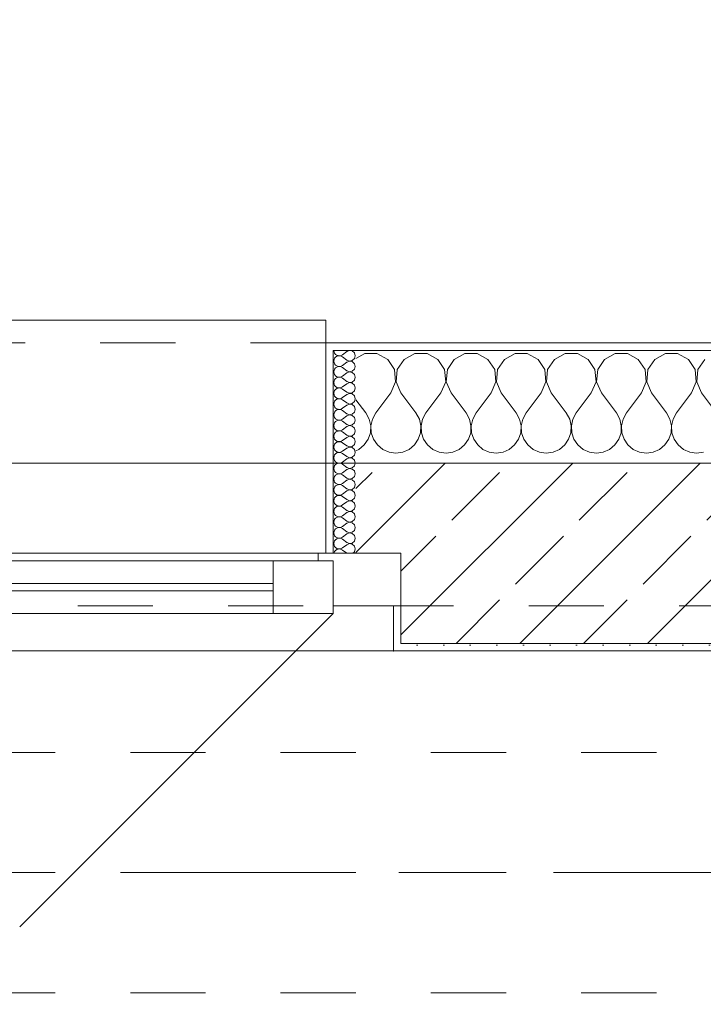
# Model space of a CAD drawing. Header units: metres. Extents: x -3.6 to 90.7, y -11.1 to 18.
# Tile 303 of 656: x 28.2 to 29.1, y 13 to 14.3. Entities that reach past the tile are written whole.
import ezdxf

# ---------------------------------------------------------------- set-up
doc = ezdxf.new("R2010")
doc.units = ezdxf.units.M
doc.header["$MEASUREMENT"] = 0
for name, pattern in [('Achse', [0.2, 0.1, -0.05, 0, -0.05]), ('Strichlinie doppelt', [0.546806, 0.264583, -0.105833, 0.070556, -0.105833]), ('Strichlinie eng', [0.115, 0.075, -0.04]), ('Untersicht', [0.1, 0.075, -0.025])]:
    doc.linetypes.add(name, pattern=pattern)
for name, color, linetype in [('152 - Bemaßung_ Beschriftung.Ausbau', 7, 'Continuous'), ('451 - Universal.Achsen Raster', 7, 'Continuous'), ('603 - Struktur.Bodenplatte_ Decke Roh', 7, 'Continuous'), ('604 - Struktur.Wand Aussen', 7, 'Continuous'), ('608 - Struktur.Träger', 7, 'Continuous'), ('650 - Abdeckung.Fußboden Aufbau', 7, 'Continuous'), ('Neubau_653 - Abdeckung.TB Verkofferung', 7, 'Continuous')]:
    doc.layers.add(name, color=color, linetype=linetype)
doc.styles.add('ERSTELLTER_STIL_2', font='txt')
doc.dimstyles.new('ERSTELLTER_STIL__3', dxfattribs={"dimtxt": 0.1, "dimasz": 0.0532, "dimexe": 0.18, "dimexo": 0.0625, "dimgap": 0, "dimtad": 1, "dimtih": 1, "dimtoh": 1, "dimzin": 0, "dimdsep": 46, "dimtxsty": 'ERSTELLTER_STIL_2', "dimblk": 'ARROWHEAD_2', "dimblk1": 'ARROWHEAD_2', "dimblk2": 'ARROWHEAD_2', "dimcen": 0.09, "dimse1": 1, "dimse2": 1, "dimclrd": 7, "dimclre": 7, "dimclrt": 7, "dimazin": 0, "dimtfac": 1, "dimtdec": 4, "dimtmove": 0, "dimatfit": 3, "dimfxl": 1, "dimtolj": 1, "dimtzin": 0, "dimarcsym": 0})
pattern_1 = [(0, (0, 0), (0, 0.08660254), [0, -0.05]), (0, (0.025, 0.0433), (0, 0.08660254), [0, -0.05])]
pattern_2 = [(45, (0, 0), (-0.01767767, 0.01767767), [0, -0.025])]

# ---------------------------------------------------------------- blocks, each defined once
blk = doc.blocks.new('*X22')
at = {"layer": '604 - Struktur.Wand Aussen', "color": 7, "linetype": 'Continuous', "lineweight": 5}
for p, q in [((28.6919, 13.8407), (28.68, 13.8343)), ((28.7081, 13.8407), (28.6919, 13.8407)), ((28.7224, 13.833), (28.7081, 13.8407)), ((28.7585, 13.8407), (28.7442, 13.833)), ((28.7748, 13.8407), (28.7585, 13.8407)), ((28.7891, 13.833), (28.7748, 13.8407)), ((28.8252, 13.8407), (28.8109, 13.833)), ((28.8415, 13.8407), (28.8252, 13.8407)), ((28.8558, 13.833), (28.8415, 13.8407)), ((28.8919, 13.8407), (28.8776, 13.833)), ((28.9081, 13.8407), (28.8919, 13.8407)), ((28.9224, 13.833), (28.9081, 13.8407)), ((28.9585, 13.8407), (28.9442, 13.833)), ((28.9748, 13.8407), (28.9585, 13.8407)), ((28.9891, 13.833), (28.9748, 13.8407)), ((29.0252, 13.8407), (29.0109, 13.833)), ((29.0415, 13.8407), (29.0252, 13.8407)), ((29.0558, 13.833), (29.0415, 13.8407)), ((29.0919, 13.8407), (29.0776, 13.833)), ((29.1081, 13.8407), (29.0919, 13.8407)), ((29.1224, 13.833), (29.1081, 13.8407)), ((28.7314, 13.8195), (28.7224, 13.833)), ((28.7442, 13.833), (28.7352, 13.8195)), ((28.7981, 13.8195), (28.7891, 13.833)), ((28.8109, 13.833), (28.8019, 13.8195)), ((28.8648, 13.8195), (28.8558, 13.833)), ((28.8776, 13.833), (28.8686, 13.8195)), ((28.9314, 13.8195), (28.9224, 13.833)), ((28.9442, 13.833), (28.9352, 13.8195)), ((28.9981, 13.8195), (28.9891, 13.833)), ((29.0109, 13.833), (29.0019, 13.8195)), ((29.0648, 13.8195), (29.0558, 13.833)), ((29.0776, 13.833), (29.0686, 13.8195)), ((29.1314, 13.8195), (29.1224, 13.833)), ((29.1442, 13.833), (29.1352, 13.8195)), ((28.733, 13.8033), (28.7314, 13.8195)), ((28.7352, 13.8195), (28.7337, 13.8033)), ((28.7996, 13.8033), (28.7981, 13.8195)), ((28.8019, 13.8195), (28.8004, 13.8033)), ((28.8663, 13.8033), (28.8648, 13.8195)), ((28.8686, 13.8195), (28.867, 13.8033)), ((28.933, 13.8033), (28.9314, 13.8195)), ((28.9352, 13.8195), (28.9337, 13.8033)), ((28.9996, 13.8033), (28.9981, 13.8195)), ((29.0019, 13.8195), (29.0004, 13.8033)), ((29.0663, 13.8033), (29.0648, 13.8195)), ((29.0686, 13.8195), (29.067, 13.8033)), ((29.133, 13.8033), (29.1314, 13.8195)), ((29.1352, 13.8195), (29.1337, 13.8033)), ((28.7267, 13.7883), (28.733, 13.8033)), ((28.7337, 13.8033), (28.74, 13.7883)), ((28.7933, 13.7883), (28.7996, 13.8033)), ((28.8004, 13.8033), (28.8067, 13.7883)), ((28.86, 13.7883), (28.8663, 13.8033)), ((28.867, 13.8033), (28.8733, 13.7883)), ((28.9267, 13.7883), (28.933, 13.8033)), ((28.9337, 13.8033), (28.94, 13.7883)), ((28.9933, 13.7883), (28.9996, 13.8033)), ((29.0004, 13.8033), (29.0067, 13.7883)), ((29.06, 13.7883), (29.0663, 13.8033)), ((29.067, 13.8033), (29.0733, 13.7883)), ((29.1267, 13.7883), (29.133, 13.8033)), ((29.1337, 13.8033), (29.14, 13.7883)), ((28.7267, 13.7883), (28.7067, 13.7617)), ((28.74, 13.7883), (28.76, 13.7617)), ((28.7933, 13.7883), (28.7733, 13.7617)), ((28.8067, 13.7883), (28.8267, 13.7617)), ((28.86, 13.7883), (28.84, 13.7617)), ((28.8733, 13.7883), (28.8933, 13.7617)), ((28.9267, 13.7883), (28.9067, 13.7617)), ((28.94, 13.7883), (28.96, 13.7617)), ((28.9933, 13.7883), (28.9733, 13.7617)), ((29.0067, 13.7883), (29.0267, 13.7617)), ((29.06, 13.7883), (29.04, 13.7617)), ((29.0733, 13.7883), (29.0933, 13.7617)), ((29.1267, 13.7883), (29.1067, 13.7617)), ((29.14, 13.7883), (29.16, 13.7617)), ((28.68, 13.7794), (28.6933, 13.7617)), ((28.6978, 13.7536), (28.6933, 13.7617)), ((28.7067, 13.7617), (28.7022, 13.7536)), ((28.7645, 13.7536), (28.76, 13.7617)), ((28.7733, 13.7617), (28.7689, 13.7536)), ((28.8311, 13.7536), (28.8267, 13.7617)), ((28.84, 13.7617), (28.8355, 13.7536)), ((28.8978, 13.7536), (28.8933, 13.7617)), ((28.9067, 13.7617), (28.9022, 13.7536)), ((28.9645, 13.7536), (28.96, 13.7617)), ((28.9733, 13.7617), (28.9689, 13.7536)), ((29.0311, 13.7536), (29.0267, 13.7617)), ((29.04, 13.7617), (29.0355, 13.7536)), ((29.0978, 13.7536), (29.0933, 13.7617)), ((29.1067, 13.7617), (29.1022, 13.7536)), ((28.6999, 13.7447), (28.6978, 13.7536)), ((28.7022, 13.7536), (28.7001, 13.7447)), ((28.7665, 13.7447), (28.7645, 13.7536)), ((28.7689, 13.7536), (28.7668, 13.7447)), ((28.8332, 13.7447), (28.8311, 13.7536)), ((28.8355, 13.7536), (28.8335, 13.7447)), ((28.8999, 13.7447), (28.8978, 13.7536)), ((28.9022, 13.7536), (28.9001, 13.7447)), ((28.9665, 13.7447), (28.9645, 13.7536)), ((28.9689, 13.7536), (28.9668, 13.7447)), ((29.0332, 13.7447), (29.0311, 13.7536)), ((29.0355, 13.7536), (29.0335, 13.7447)), ((29.0999, 13.7447), (29.0978, 13.7536)), ((29.1022, 13.7536), (29.1001, 13.7447)), ((28.6965, 13.7268), (28.6994, 13.7355)), ((28.6994, 13.7355), (28.6999, 13.7447)), ((28.7001, 13.7447), (28.7006, 13.7355)), ((28.7006, 13.7355), (28.7035, 13.7268)), ((28.7631, 13.7268), (28.7661, 13.7355)), ((28.7661, 13.7355), (28.7665, 13.7447)), ((28.7668, 13.7447), (28.7672, 13.7355)), ((28.7672, 13.7355), (28.7702, 13.7268)), ((28.8298, 13.7268), (28.8328, 13.7355)), ((28.8328, 13.7355), (28.8332, 13.7447)), ((28.8335, 13.7447), (28.8339, 13.7355)), ((28.8339, 13.7355), (28.8369, 13.7268)), ((28.8965, 13.7268), (28.8994, 13.7355)), ((28.8994, 13.7355), (28.8999, 13.7447)), ((28.9001, 13.7447), (28.9006, 13.7355)), ((28.9006, 13.7355), (28.9035, 13.7268)), ((28.9631, 13.7268), (28.9661, 13.7355)), ((28.9661, 13.7355), (28.9665, 13.7447)), ((28.9668, 13.7447), (28.9672, 13.7355)), ((28.9672, 13.7355), (28.9702, 13.7268)), ((29.0298, 13.7268), (29.0328, 13.7355)), ((29.0328, 13.7355), (29.0332, 13.7447)), ((29.0335, 13.7447), (29.0339, 13.7355)), ((29.0339, 13.7355), (29.0369, 13.7268)), ((29.0965, 13.7268), (29.0994, 13.7355)), ((29.0994, 13.7355), (29.0999, 13.7447)), ((29.1001, 13.7447), (29.1006, 13.7355)), ((29.1006, 13.7355), (29.1035, 13.7268)), ((28.6842, 13.7133), (28.6913, 13.7192)), ((28.6913, 13.7192), (28.6965, 13.7268)), ((28.7035, 13.7268), (28.7087, 13.7192)), ((28.7087, 13.7192), (28.7158, 13.7133)), ((28.7509, 13.7133), (28.7579, 13.7192)), ((28.7579, 13.7192), (28.7631, 13.7268)), ((28.7702, 13.7268), (28.7754, 13.7192)), ((28.7754, 13.7192), (28.7825, 13.7133)), ((28.8175, 13.7133), (28.8246, 13.7192)), ((28.8246, 13.7192), (28.8298, 13.7268)), ((28.8369, 13.7268), (28.8421, 13.7192)), ((28.8421, 13.7192), (28.8491, 13.7133)), ((28.8842, 13.7133), (28.8913, 13.7192)), ((28.8913, 13.7192), (28.8965, 13.7268)), ((28.9035, 13.7268), (28.9087, 13.7192)), ((28.9087, 13.7192), (28.9158, 13.7133)), ((28.9509, 13.7133), (28.9579, 13.7192)), ((28.9579, 13.7192), (28.9631, 13.7268)), ((28.9702, 13.7268), (28.9754, 13.7192)), ((28.9754, 13.7192), (28.9825, 13.7133)), ((29.0175, 13.7133), (29.0246, 13.7192)), ((29.0246, 13.7192), (29.0298, 13.7268)), ((29.0369, 13.7268), (29.0421, 13.7192)), ((29.0421, 13.7192), (29.0491, 13.7133)), ((29.0842, 13.7133), (29.0913, 13.7192)), ((29.0913, 13.7192), (29.0965, 13.7268)), ((29.1035, 13.7268), (29.1087, 13.7192)), ((29.1087, 13.7192), (29.1158, 13.7133)), ((28.68, 13.7115), (28.6842, 13.7133)), ((28.7158, 13.7133), (28.7242, 13.7096)), ((28.7242, 13.7096), (28.7333, 13.7083)), ((28.7333, 13.7083), (28.7424, 13.7096)), ((28.7424, 13.7096), (28.7509, 13.7133)), ((28.7825, 13.7133), (28.7909, 13.7096)), ((28.7909, 13.7096), (28.8, 13.7083)), ((28.8, 13.7083), (28.8091, 13.7096)), ((28.8091, 13.7096), (28.8175, 13.7133)), ((28.8491, 13.7133), (28.8576, 13.7096)), ((28.8576, 13.7096), (28.8667, 13.7083)), ((28.8667, 13.7083), (28.8758, 13.7096)), ((28.8758, 13.7096), (28.8842, 13.7133)), ((28.9158, 13.7133), (28.9242, 13.7096)), ((28.9242, 13.7096), (28.9333, 13.7083)), ((28.9333, 13.7083), (28.9424, 13.7096)), ((28.9424, 13.7096), (28.9509, 13.7133)), ((28.9825, 13.7133), (28.9909, 13.7096)), ((28.9909, 13.7096), (29, 13.7083)), ((29, 13.7083), (29.0091, 13.7096)), ((29.0091, 13.7096), (29.0175, 13.7133)), ((29.0491, 13.7133), (29.0576, 13.7096)), ((29.0576, 13.7096), (29.0667, 13.7083)), ((29.0667, 13.7083), (29.0758, 13.7096)), ((29.0758, 13.7096), (29.0842, 13.7133)), ((29.1158, 13.7133), (29.1242, 13.7096)), ((29.1242, 13.7096), (29.1333, 13.7083)), ((29.1333, 13.7083), (29.1424, 13.7096))]:
    blk.add_line(p, q, dxfattribs=at)
blk = doc.blocks.new('*X45')
at = {"layer": '604 - Struktur.Wand Aussen', "color": 7, "linetype": 'Continuous', "lineweight": 5}
for p, q in [((28.6507, 13.845), (28.651, 13.843)), ((28.651, 13.843), (28.6518, 13.8412)), ((28.6518, 13.8412), (28.653, 13.8397)), ((28.653, 13.8397), (28.6547, 13.8386)), ((28.6547, 13.8371), (28.653, 13.836)), ((28.6547, 13.8386), (28.6565, 13.838)), ((28.6565, 13.8377), (28.6547, 13.8371)), ((28.6565, 13.838), (28.6585, 13.8379)), ((28.6585, 13.8378), (28.6565, 13.8377)), ((28.6585, 13.8379), (28.6604, 13.8383)), ((28.6604, 13.8374), (28.6585, 13.8378)), ((28.6604, 13.8383), (28.6621, 13.8393)), ((28.6621, 13.8364), (28.6604, 13.8374)), ((28.6679, 13.8436), (28.6621, 13.8393)), ((28.6715, 13.845), (28.6679, 13.8436)), ((28.6753, 13.8442), (28.6715, 13.845)), ((28.6782, 13.8416), (28.6753, 13.8442)), ((28.6793, 13.8379), (28.6782, 13.8416)), ((28.6782, 13.8341), (28.6793, 13.8379)), ((28.651, 13.8327), (28.6507, 13.8307)), ((28.6507, 13.8307), (28.651, 13.8288)), ((28.6518, 13.8345), (28.651, 13.8327)), ((28.651, 13.8288), (28.6518, 13.827)), ((28.653, 13.836), (28.6518, 13.8345)), ((28.6518, 13.827), (28.653, 13.8254)), ((28.653, 13.8254), (28.6547, 13.8243)), ((28.6547, 13.8243), (28.6565, 13.8237)), ((28.6565, 13.8237), (28.6585, 13.8236)), ((28.6585, 13.8236), (28.6604, 13.824)), ((28.6604, 13.824), (28.6621, 13.825)), ((28.6679, 13.8321), (28.6621, 13.8364)), ((28.6679, 13.8293), (28.6621, 13.825)), ((28.6679, 13.8321), (28.6715, 13.8307)), ((28.6715, 13.8307), (28.6679, 13.8293)), ((28.6715, 13.8307), (28.6753, 13.8315)), ((28.6753, 13.83), (28.6715, 13.8307)), ((28.6753, 13.8315), (28.6782, 13.8341)), ((28.6782, 13.8273), (28.6753, 13.83)), ((28.6793, 13.8236), (28.6782, 13.8273)), ((28.6782, 13.8198), (28.6793, 13.8236)), ((28.651, 13.8184), (28.6507, 13.8164)), ((28.6507, 13.8164), (28.651, 13.8145)), ((28.6518, 13.8202), (28.651, 13.8184)), ((28.651, 13.8145), (28.6518, 13.8127)), ((28.653, 13.8217), (28.6518, 13.8202)), ((28.6518, 13.8127), (28.653, 13.8112)), ((28.6547, 13.8228), (28.653, 13.8217)), ((28.653, 13.8112), (28.6547, 13.81)), ((28.6565, 13.8234), (28.6547, 13.8228)), ((28.6585, 13.8235), (28.6565, 13.8234)), ((28.6604, 13.8231), (28.6585, 13.8235)), ((28.6621, 13.8221), (28.6604, 13.8231)), ((28.6604, 13.8098), (28.6621, 13.8107)), ((28.6679, 13.8179), (28.6621, 13.8221)), ((28.6679, 13.815), (28.6621, 13.8107)), ((28.6679, 13.8179), (28.6715, 13.8165)), ((28.6715, 13.8164), (28.6679, 13.815)), ((28.6715, 13.8165), (28.6753, 13.8172)), ((28.6753, 13.8157), (28.6715, 13.8164)), ((28.6753, 13.8172), (28.6782, 13.8198)), ((28.6782, 13.813), (28.6753, 13.8157)), ((28.6793, 13.8093), (28.6782, 13.813)), ((28.651, 13.8041), (28.6507, 13.8021)), ((28.6507, 13.8021), (28.651, 13.8002)), ((28.6518, 13.8059), (28.651, 13.8041)), ((28.651, 13.8002), (28.6518, 13.7984)), ((28.653, 13.8074), (28.6518, 13.8059)), ((28.6518, 13.7984), (28.653, 13.7969)), ((28.6547, 13.8085), (28.653, 13.8074)), ((28.6547, 13.81), (28.6565, 13.8094)), ((28.6565, 13.8092), (28.6547, 13.8085)), ((28.6565, 13.8094), (28.6585, 13.8093)), ((28.6585, 13.8093), (28.6565, 13.8092)), ((28.6585, 13.8093), (28.6604, 13.8098)), ((28.6604, 13.8088), (28.6585, 13.8093)), ((28.6621, 13.8079), (28.6604, 13.8088)), ((28.6679, 13.8036), (28.6621, 13.8079)), ((28.6679, 13.8007), (28.6621, 13.7964)), ((28.6679, 13.8036), (28.6715, 13.8022)), ((28.6715, 13.8021), (28.6679, 13.8007)), ((28.6715, 13.8022), (28.6753, 13.8029)), ((28.6753, 13.8014), (28.6715, 13.8021)), ((28.6753, 13.8029), (28.6782, 13.8055)), ((28.6782, 13.7988), (28.6753, 13.8014)), ((28.6782, 13.8055), (28.6793, 13.8093)), ((28.6793, 13.795), (28.6782, 13.7988)), ((28.651, 13.7898), (28.6507, 13.7879)), ((28.6507, 13.7879), (28.651, 13.7859)), ((28.6518, 13.7916), (28.651, 13.7898)), ((28.651, 13.7859), (28.6518, 13.7841)), ((28.653, 13.7931), (28.6518, 13.7916)), ((28.653, 13.7969), (28.6547, 13.7958)), ((28.6547, 13.7942), (28.653, 13.7931)), ((28.6547, 13.7958), (28.6565, 13.7951)), ((28.6565, 13.7949), (28.6547, 13.7942)), ((28.6565, 13.7951), (28.6585, 13.795)), ((28.6585, 13.795), (28.6565, 13.7949)), ((28.6585, 13.795), (28.6604, 13.7955)), ((28.6604, 13.7945), (28.6585, 13.795)), ((28.6604, 13.7955), (28.6621, 13.7964)), ((28.6621, 13.7936), (28.6604, 13.7945)), ((28.6679, 13.7893), (28.6621, 13.7936)), ((28.6679, 13.7864), (28.6621, 13.7821)), ((28.6679, 13.7893), (28.6715, 13.7879)), ((28.6715, 13.7878), (28.6679, 13.7864)), ((28.6715, 13.7879), (28.6753, 13.7886)), ((28.6753, 13.7871), (28.6715, 13.7878)), ((28.6753, 13.7886), (28.6782, 13.7912)), ((28.6782, 13.7845), (28.6753, 13.7871)), ((28.6782, 13.7912), (28.6793, 13.795)), ((28.6793, 13.7807), (28.6782, 13.7845)), ((28.651, 13.7755), (28.6507, 13.7736)), ((28.6507, 13.7736), (28.651, 13.7716)), ((28.6518, 13.7773), (28.651, 13.7755)), ((28.651, 13.7716), (28.6518, 13.7698)), ((28.6518, 13.7841), (28.653, 13.7826)), ((28.653, 13.7788), (28.6518, 13.7773)), ((28.653, 13.7826), (28.6547, 13.7815)), ((28.6547, 13.78), (28.653, 13.7788)), ((28.6547, 13.7815), (28.6565, 13.7808)), ((28.6565, 13.7806), (28.6547, 13.78)), ((28.6565, 13.7808), (28.6585, 13.7807)), ((28.6585, 13.7807), (28.6565, 13.7806)), ((28.6585, 13.7807), (28.6604, 13.7812)), ((28.6604, 13.7802), (28.6585, 13.7807)), ((28.6604, 13.7812), (28.6621, 13.7821)), ((28.6621, 13.7793), (28.6604, 13.7802)), ((28.6679, 13.775), (28.6621, 13.7793)), ((28.6679, 13.7721), (28.6621, 13.7679)), ((28.6679, 13.775), (28.6715, 13.7736)), ((28.6715, 13.7735), (28.6679, 13.7721)), ((28.6715, 13.7736), (28.6753, 13.7743)), ((28.6753, 13.7728), (28.6715, 13.7735)), ((28.6753, 13.7743), (28.6782, 13.777)), ((28.6782, 13.7702), (28.6753, 13.7728)), ((28.6782, 13.777), (28.6793, 13.7807)), ((28.651, 13.7612), (28.6507, 13.7593)), ((28.6507, 13.7593), (28.651, 13.7573)), ((28.6518, 13.763), (28.651, 13.7612)), ((28.6518, 13.7698), (28.653, 13.7683)), ((28.653, 13.7646), (28.6518, 13.763)), ((28.653, 13.7683), (28.6547, 13.7672)), ((28.6547, 13.7657), (28.653, 13.7646)), ((28.6547, 13.7672), (28.6565, 13.7666)), ((28.6565, 13.7663), (28.6547, 13.7657)), ((28.6565, 13.7666), (28.6585, 13.7665)), ((28.6585, 13.7664), (28.6565, 13.7663)), ((28.6585, 13.7665), (28.6604, 13.7669)), ((28.6604, 13.766), (28.6585, 13.7664)), ((28.6604, 13.7669), (28.6621, 13.7679)), ((28.6621, 13.765), (28.6604, 13.766)), ((28.6679, 13.7607), (28.6621, 13.765)), ((28.6679, 13.7607), (28.6715, 13.7593)), ((28.6715, 13.7593), (28.6679, 13.7579)), ((28.6715, 13.7593), (28.6753, 13.76)), ((28.6753, 13.7585), (28.6715, 13.7593)), ((28.6753, 13.76), (28.6782, 13.7627)), ((28.6782, 13.7559), (28.6753, 13.7585)), ((28.6793, 13.7664), (28.6782, 13.7702)), ((28.6782, 13.7627), (28.6793, 13.7664)), ((28.651, 13.747), (28.6507, 13.745)), ((28.6507, 13.745), (28.651, 13.743)), ((28.651, 13.7573), (28.6518, 13.7555)), ((28.6518, 13.7488), (28.651, 13.747)), ((28.6518, 13.7555), (28.653, 13.754)), ((28.653, 13.7503), (28.6518, 13.7488)), ((28.653, 13.754), (28.6547, 13.7529)), ((28.6547, 13.7514), (28.653, 13.7503)), ((28.6547, 13.7529), (28.6565, 13.7523)), ((28.6565, 13.752), (28.6547, 13.7514)), ((28.6565, 13.7523), (28.6585, 13.7522)), ((28.6585, 13.7521), (28.6565, 13.752)), ((28.6585, 13.7522), (28.6604, 13.7526)), ((28.6604, 13.7517), (28.6585, 13.7521)), ((28.6604, 13.7526), (28.6621, 13.7536)), ((28.6621, 13.7507), (28.6604, 13.7517)), ((28.6679, 13.7579), (28.6621, 13.7536)), ((28.6679, 13.7464), (28.6621, 13.7507)), ((28.6679, 13.7464), (28.6715, 13.745)), ((28.6715, 13.745), (28.6679, 13.7436)), ((28.6715, 13.745), (28.6753, 13.7458)), ((28.6753, 13.7442), (28.6715, 13.745)), ((28.6753, 13.7458), (28.6782, 13.7484)), ((28.6793, 13.7521), (28.6782, 13.7559)), ((28.6782, 13.7484), (28.6793, 13.7521)), ((28.651, 13.7327), (28.6507, 13.7307)), ((28.651, 13.743), (28.6518, 13.7412)), ((28.6518, 13.7345), (28.651, 13.7327)), ((28.6518, 13.7412), (28.653, 13.7397)), ((28.653, 13.736), (28.6518, 13.7345)), ((28.653, 13.7397), (28.6547, 13.7386)), ((28.6547, 13.7371), (28.653, 13.736)), ((28.6547, 13.7386), (28.6565, 13.738)), ((28.6565, 13.7377), (28.6547, 13.7371)), ((28.6565, 13.738), (28.6585, 13.7379)), ((28.6585, 13.7378), (28.6565, 13.7377)), ((28.6585, 13.7379), (28.6604, 13.7383)), ((28.6604, 13.7374), (28.6585, 13.7378)), ((28.6604, 13.7383), (28.6621, 13.7393)), ((28.6621, 13.7364), (28.6604, 13.7374)), ((28.6679, 13.7436), (28.6621, 13.7393)), ((28.6679, 13.7321), (28.6621, 13.7364)), ((28.6679, 13.7321), (28.6715, 13.7307)), ((28.6782, 13.7416), (28.6753, 13.7442)), ((28.6753, 13.7315), (28.6782, 13.7341)), ((28.6793, 13.7379), (28.6782, 13.7416)), ((28.6782, 13.7341), (28.6793, 13.7379)), ((28.6507, 13.7307), (28.651, 13.7288)), ((28.651, 13.7288), (28.6518, 13.727)), ((28.6518, 13.7202), (28.651, 13.7184)), ((28.6518, 13.727), (28.653, 13.7254)), ((28.653, 13.7217), (28.6518, 13.7202)), ((28.653, 13.7254), (28.6547, 13.7243)), ((28.6547, 13.7228), (28.653, 13.7217)), ((28.6547, 13.7243), (28.6565, 13.7237)), ((28.6565, 13.7234), (28.6547, 13.7228)), ((28.6565, 13.7237), (28.6585, 13.7236)), ((28.6585, 13.7235), (28.6565, 13.7234)), ((28.6585, 13.7236), (28.6604, 13.724)), ((28.6604, 13.7231), (28.6585, 13.7235)), ((28.6604, 13.724), (28.6621, 13.725)), ((28.6621, 13.7221), (28.6604, 13.7231)), ((28.6679, 13.7293), (28.6621, 13.725)), ((28.6679, 13.7179), (28.6621, 13.7221)), ((28.6715, 13.7307), (28.6679, 13.7293)), ((28.6715, 13.7307), (28.6753, 13.7315)), ((28.6753, 13.73), (28.6715, 13.7307)), ((28.6782, 13.7273), (28.6753, 13.73)), ((28.6753, 13.7172), (28.6782, 13.7198)), ((28.6793, 13.7236), (28.6782, 13.7273)), ((28.6782, 13.7198), (28.6793, 13.7236)), ((28.651, 13.7184), (28.6507, 13.7164)), ((28.6507, 13.7164), (28.651, 13.7145)), ((28.651, 13.7145), (28.6518, 13.7127)), ((28.6518, 13.7059), (28.651, 13.7041)), ((28.6518, 13.7127), (28.653, 13.7112)), ((28.653, 13.7074), (28.6518, 13.7059)), ((28.653, 13.7112), (28.6547, 13.71)), ((28.6547, 13.7085), (28.653, 13.7074)), ((28.6547, 13.71), (28.6565, 13.7094)), ((28.6565, 13.7092), (28.6547, 13.7085)), ((28.6565, 13.7094), (28.6585, 13.7093)), ((28.6585, 13.7093), (28.6565, 13.7092)), ((28.6585, 13.7093), (28.6604, 13.7098)), ((28.6604, 13.7088), (28.6585, 13.7093)), ((28.6604, 13.7098), (28.6621, 13.7107)), ((28.6621, 13.7079), (28.6604, 13.7088)), ((28.6679, 13.715), (28.6621, 13.7107)), ((28.6679, 13.7036), (28.6621, 13.7079)), ((28.6679, 13.7179), (28.6715, 13.7165)), ((28.6715, 13.7164), (28.6679, 13.715)), ((28.6715, 13.7165), (28.6753, 13.7172)), ((28.6753, 13.7157), (28.6715, 13.7164)), ((28.6782, 13.713), (28.6753, 13.7157)), ((28.6793, 13.7093), (28.6782, 13.713)), ((28.6782, 13.7055), (28.6793, 13.7093)), ((28.651, 13.7041), (28.6507, 13.7021)), ((28.6507, 13.7021), (28.651, 13.7002)), ((28.651, 13.7002), (28.6518, 13.6984)), ((28.6518, 13.6984), (28.653, 13.6969)), ((28.653, 13.6931), (28.6518, 13.6916)), ((28.653, 13.6969), (28.6547, 13.6958)), ((28.6547, 13.6942), (28.653, 13.6931)), ((28.6547, 13.6958), (28.6565, 13.6951)), ((28.6565, 13.6949), (28.6547, 13.6942)), ((28.6565, 13.6951), (28.6585, 13.695)), ((28.6585, 13.695), (28.6565, 13.6949)), ((28.6585, 13.695), (28.6604, 13.6955)), ((28.6604, 13.6945), (28.6585, 13.695)), ((28.6604, 13.6955), (28.6621, 13.6964)), ((28.6621, 13.6936), (28.6604, 13.6945)), ((28.6679, 13.7007), (28.6621, 13.6964)), ((28.6679, 13.6893), (28.6621, 13.6936)), ((28.6679, 13.7036), (28.6715, 13.7022)), ((28.6715, 13.7021), (28.6679, 13.7007)), ((28.6715, 13.7022), (28.6753, 13.7029)), ((28.6753, 13.7014), (28.6715, 13.7021)), ((28.6753, 13.7029), (28.6782, 13.7055)), ((28.6782, 13.6988), (28.6753, 13.7014)), ((28.6793, 13.695), (28.6782, 13.6988)), ((28.6782, 13.6912), (28.6793, 13.695)), ((28.651, 13.6898), (28.6507, 13.6879)), ((28.6507, 13.6879), (28.651, 13.6859)), ((28.6518, 13.6916), (28.651, 13.6898)), ((28.651, 13.6859), (28.6518, 13.6841)), ((28.6518, 13.6841), (28.653, 13.6826)), ((28.653, 13.6826), (28.6547, 13.6815)), ((28.6547, 13.68), (28.653, 13.6788)), ((28.6547, 13.6815), (28.6565, 13.6808)), ((28.6565, 13.6806), (28.6547, 13.68)), ((28.6565, 13.6808), (28.6585, 13.6807)), ((28.6585, 13.6807), (28.6565, 13.6806)), ((28.6585, 13.6807), (28.6604, 13.6812)), ((28.6604, 13.6802), (28.6585, 13.6807)), ((28.6604, 13.6812), (28.6621, 13.6821)), ((28.6621, 13.6793), (28.6604, 13.6802)), ((28.6679, 13.6864), (28.6621, 13.6821)), ((28.6679, 13.6893), (28.6715, 13.6879)), ((28.6715, 13.6878), (28.6679, 13.6864)), ((28.6715, 13.6879), (28.6753, 13.6886)), ((28.6753, 13.6871), (28.6715, 13.6878)), ((28.6753, 13.6886), (28.6782, 13.6912)), ((28.6782, 13.6845), (28.6753, 13.6871)), ((28.6793, 13.6807), (28.6782, 13.6845)), ((28.6782, 13.677), (28.6793, 13.6807)), ((28.651, 13.6755), (28.6507, 13.6736)), ((28.6507, 13.6736), (28.651, 13.6716)), ((28.6518, 13.6773), (28.651, 13.6755)), ((28.651, 13.6716), (28.6518, 13.6698)), ((28.653, 13.6788), (28.6518, 13.6773)), ((28.6518, 13.6698), (28.653, 13.6683)), ((28.653, 13.6683), (28.6547, 13.6672)), ((28.6547, 13.6672), (28.6565, 13.6666)), ((28.6565, 13.6666), (28.6585, 13.6665)), ((28.6585, 13.6664), (28.6565, 13.6663)), ((28.6585, 13.6665), (28.6604, 13.6669)), ((28.6604, 13.666), (28.6585, 13.6664)), ((28.6604, 13.6669), (28.6621, 13.6679)), ((28.6679, 13.675), (28.6621, 13.6793)), ((28.6679, 13.6721), (28.6621, 13.6679)), ((28.6679, 13.675), (28.6715, 13.6736)), ((28.6715, 13.6735), (28.6679, 13.6721)), ((28.6715, 13.6736), (28.6753, 13.6743)), ((28.6753, 13.6728), (28.6715, 13.6735)), ((28.6753, 13.6743), (28.6782, 13.677)), ((28.6782, 13.6702), (28.6753, 13.6728)), ((28.6793, 13.6664), (28.6782, 13.6702)), ((28.6782, 13.6627), (28.6793, 13.6664)), ((28.651, 13.6612), (28.6507, 13.6593)), ((28.6507, 13.6593), (28.651, 13.6573)), ((28.6518, 13.663), (28.651, 13.6612)), ((28.651, 13.6573), (28.6518, 13.6555)), ((28.653, 13.6646), (28.6518, 13.663)), ((28.6518, 13.6555), (28.653, 13.654)), ((28.6547, 13.6657), (28.653, 13.6646)), ((28.653, 13.654), (28.6547, 13.6529)), ((28.6565, 13.6663), (28.6547, 13.6657)), ((28.6621, 13.665), (28.6604, 13.666)), ((28.6604, 13.6526), (28.6621, 13.6536)), ((28.6679, 13.6607), (28.6621, 13.665)), ((28.6679, 13.6579), (28.6621, 13.6536)), ((28.6679, 13.6607), (28.6715, 13.6593)), ((28.6715, 13.6593), (28.6679, 13.6579)), ((28.6715, 13.6593), (28.6753, 13.66)), ((28.6753, 13.6585), (28.6715, 13.6593)), ((28.6753, 13.66), (28.6782, 13.6627)), ((28.6782, 13.6559), (28.6753, 13.6585)), ((28.6793, 13.6521), (28.6782, 13.6559)), ((28.651, 13.647), (28.6507, 13.645)), ((28.6507, 13.645), (28.651, 13.643)), ((28.6518, 13.6488), (28.651, 13.647)), ((28.651, 13.643), (28.6518, 13.6412)), ((28.653, 13.6503), (28.6518, 13.6488)), ((28.6518, 13.6412), (28.653, 13.6397)), ((28.6547, 13.6514), (28.653, 13.6503)), ((28.6547, 13.6529), (28.6565, 13.6523)), ((28.6565, 13.652), (28.6547, 13.6514)), ((28.6565, 13.6523), (28.6585, 13.6522)), ((28.6585, 13.6521), (28.6565, 13.652)), ((28.6585, 13.6522), (28.6604, 13.6526)), ((28.6604, 13.6517), (28.6585, 13.6521)), ((28.6621, 13.6507), (28.6604, 13.6517)), ((28.6679, 13.6464), (28.6621, 13.6507)), ((28.6679, 13.6436), (28.6621, 13.6393)), ((28.6679, 13.6464), (28.6715, 13.645)), ((28.6715, 13.645), (28.6679, 13.6436)), ((28.6715, 13.645), (28.6753, 13.6458)), ((28.6753, 13.6442), (28.6715, 13.645)), ((28.6753, 13.6458), (28.6782, 13.6484)), ((28.6782, 13.6416), (28.6753, 13.6442)), ((28.6782, 13.6484), (28.6793, 13.6521)), ((28.6793, 13.6379), (28.6782, 13.6416)), ((28.651, 13.6327), (28.6507, 13.6307)), ((28.6507, 13.6307), (28.651, 13.6288)), ((28.6518, 13.6345), (28.651, 13.6327)), ((28.651, 13.6288), (28.6518, 13.627)), ((28.653, 13.636), (28.6518, 13.6345)), ((28.653, 13.6397), (28.6547, 13.6386)), ((28.6547, 13.6371), (28.653, 13.636)), ((28.6547, 13.6386), (28.6565, 13.638)), ((28.6565, 13.6377), (28.6547, 13.6371)), ((28.6565, 13.638), (28.6585, 13.6379)), ((28.6585, 13.6378), (28.6565, 13.6377)), ((28.6585, 13.6379), (28.6604, 13.6383)), ((28.6604, 13.6374), (28.6585, 13.6378)), ((28.6604, 13.6383), (28.6621, 13.6393)), ((28.6621, 13.6364), (28.6604, 13.6374)), ((28.6679, 13.6321), (28.6621, 13.6364)), ((28.6679, 13.6293), (28.6621, 13.625)), ((28.6679, 13.6321), (28.6715, 13.6307)), ((28.6715, 13.6307), (28.6679, 13.6293)), ((28.6715, 13.6307), (28.6753, 13.6315)), ((28.6753, 13.63), (28.6715, 13.6307)), ((28.6753, 13.6315), (28.6782, 13.6341)), ((28.6782, 13.6273), (28.6753, 13.63)), ((28.6782, 13.6341), (28.6793, 13.6379)), ((28.6793, 13.6236), (28.6782, 13.6273)), ((28.651, 13.6184), (28.6507, 13.6164)), ((28.6507, 13.6164), (28.651, 13.6145)), ((28.6518, 13.6202), (28.651, 13.6184)), ((28.651, 13.6145), (28.6518, 13.6127)), ((28.6518, 13.627), (28.653, 13.6254)), ((28.653, 13.6217), (28.6518, 13.6202)), ((28.653, 13.6254), (28.6547, 13.6243)), ((28.6547, 13.6228), (28.653, 13.6217)), ((28.6547, 13.6243), (28.6565, 13.6237)), ((28.6565, 13.6234), (28.6547, 13.6228)), ((28.6565, 13.6237), (28.6585, 13.6236)), ((28.6585, 13.6235), (28.6565, 13.6234)), ((28.6585, 13.6236), (28.6604, 13.624)), ((28.6604, 13.6231), (28.6585, 13.6235)), ((28.6604, 13.624), (28.6621, 13.625)), ((28.6621, 13.6221), (28.6604, 13.6231)), ((28.6679, 13.6179), (28.6621, 13.6221)), ((28.6679, 13.615), (28.6621, 13.6107)), ((28.6679, 13.6179), (28.6715, 13.6165)), ((28.6715, 13.6164), (28.6679, 13.615)), ((28.6715, 13.6165), (28.6753, 13.6172)), ((28.6753, 13.6157), (28.6715, 13.6164)), ((28.6753, 13.6172), (28.6782, 13.6198)), ((28.6782, 13.613), (28.6753, 13.6157)), ((28.6782, 13.6198), (28.6793, 13.6236)), ((28.651, 13.6041), (28.6507, 13.6021)), ((28.6507, 13.6021), (28.651, 13.6002)), ((28.6518, 13.6059), (28.651, 13.6041)), ((28.6518, 13.6127), (28.653, 13.6112)), ((28.653, 13.6074), (28.6518, 13.6059)), ((28.653, 13.6112), (28.6547, 13.61)), ((28.6547, 13.6085), (28.653, 13.6074)), ((28.6547, 13.61), (28.6565, 13.6094)), ((28.6565, 13.6092), (28.6547, 13.6085)), ((28.6565, 13.6094), (28.6585, 13.6093)), ((28.6585, 13.6093), (28.6565, 13.6092)), ((28.6585, 13.6093), (28.6604, 13.6098)), ((28.6604, 13.6088), (28.6585, 13.6093)), ((28.6604, 13.6098), (28.6621, 13.6107)), ((28.6621, 13.6079), (28.6604, 13.6088)), ((28.6679, 13.6036), (28.6621, 13.6079)), ((28.6679, 13.6036), (28.6715, 13.6022)), ((28.6715, 13.6021), (28.6679, 13.6007)), ((28.6715, 13.6022), (28.6753, 13.6029)), ((28.6753, 13.6014), (28.6715, 13.6021)), ((28.6753, 13.6029), (28.6782, 13.6055)), ((28.6782, 13.5988), (28.6753, 13.6014)), ((28.6793, 13.6093), (28.6782, 13.613)), ((28.6782, 13.6055), (28.6793, 13.6093)), ((28.651, 13.5898), (28.6507, 13.5879)), ((28.6507, 13.5879), (28.651, 13.5859)), ((28.651, 13.6002), (28.6518, 13.5984)), ((28.6518, 13.5916), (28.651, 13.5898)), ((28.6518, 13.5984), (28.653, 13.5969)), ((28.653, 13.5931), (28.6518, 13.5916)), ((28.653, 13.5969), (28.6547, 13.5958)), ((28.6547, 13.5942), (28.653, 13.5931)), ((28.6547, 13.5958), (28.6565, 13.5951)), ((28.6565, 13.5949), (28.6547, 13.5942)), ((28.6565, 13.5951), (28.6585, 13.595)), ((28.6585, 13.595), (28.6565, 13.5949)), ((28.6585, 13.595), (28.6604, 13.5955)), ((28.6604, 13.5945), (28.6585, 13.595)), ((28.6604, 13.5955), (28.6621, 13.5964)), ((28.6621, 13.5936), (28.6604, 13.5945)), ((28.6679, 13.6007), (28.6621, 13.5964)), ((28.6679, 13.5893), (28.6621, 13.5936)), ((28.6679, 13.5893), (28.6715, 13.5879)), ((28.6715, 13.5878), (28.6679, 13.5864)), ((28.6715, 13.5879), (28.6753, 13.5886)), ((28.6753, 13.5871), (28.6715, 13.5878)), ((28.6753, 13.5886), (28.6782, 13.5912)), ((28.6793, 13.595), (28.6782, 13.5988)), ((28.6782, 13.5912), (28.6793, 13.595)), ((28.651, 13.5755), (28.6509, 13.575)), ((28.651, 13.5859), (28.6518, 13.5841)), ((28.6518, 13.5773), (28.651, 13.5755)), ((28.6518, 13.5841), (28.653, 13.5826)), ((28.653, 13.5788), (28.6518, 13.5773)), ((28.653, 13.5826), (28.6547, 13.5815)), ((28.6547, 13.58), (28.653, 13.5788)), ((28.6547, 13.5815), (28.6565, 13.5808)), ((28.6565, 13.5806), (28.6547, 13.58)), ((28.6565, 13.5808), (28.6585, 13.5807)), ((28.6585, 13.5807), (28.6565, 13.5806)), ((28.6585, 13.5807), (28.6604, 13.5812)), ((28.6604, 13.5802), (28.6585, 13.5807)), ((28.6604, 13.5812), (28.6621, 13.5821)), ((28.6621, 13.5793), (28.6604, 13.5802)), ((28.6679, 13.5864), (28.6621, 13.5821)), ((28.6679, 13.575), (28.6621, 13.5793)), ((28.6782, 13.5845), (28.6753, 13.5871)), ((28.6761, 13.575), (28.6782, 13.577)), ((28.6793, 13.5807), (28.6782, 13.5845)), ((28.6782, 13.577), (28.6793, 13.5807))]:
    blk.add_line(p, q, dxfattribs=at)
blk = doc.blocks.new('*D227')
at = {"layer": '152 - Bemaßung_ Beschriftung.Ausbau', "color": 7, "linetype": 'Continuous', "lineweight": 5}
for p, q in [((26.34, 14.8025), (26.34, 14.9075)), ((28.74, 14.8025), (28.74, 14.9075)), ((26.3602, 14.89), (26.3198, 14.82)), ((28.7602, 14.89), (28.7198, 14.82)), ((26.34, 14.855), (28.74, 14.855))]:
    blk.add_line(p, q, dxfattribs=at)
at = {"layer": '152 - Bemaßung_ Beschriftung.Ausbau', "color": 7, "lineweight": 5, "char_height": 0.1, "attachment_point": 7, "style": 'ERSTELLTER_STIL_2'}
for s, insert in [('\\A1;{\\pql;\\fArial|b0|i0|c0|p38;2,40}', (27.407, 14.875)), ('\\A1;{\\pql;\\fArial|b0|i0|c0|p38;2,01}', (27.407, 14.735))]:
    blk.add_mtext(s, dxfattribs=dict(at, insert=insert))
blk = doc.blocks.new('ARROWHEAD_2')
at = {"color": 0, "linetype": 'Continuous', "lineweight": 0}
for p, q in [((-0.378, -0.655), (0.378, 0.655)), ((0, 0), (-1, 0))]:
    blk.add_line(p, q, dxfattribs=at)
blk = doc.blocks.new('*D228')
at = {"layer": '152 - Bemaßung_ Beschriftung.Ausbau', "color": 7, "linetype": 'Continuous', "lineweight": 5}
for p, q in [((28.74, 14.8025), (28.74, 14.9075)), ((29.94, 14.8025), (29.94, 14.9075)), ((28.7602, 14.89), (28.7198, 14.82)), ((29.9602, 14.89), (29.9198, 14.82)), ((28.74, 14.855), (29.94, 14.855))]:
    blk.add_line(p, q, dxfattribs=at)
at = {"layer": '152 - Bemaßung_ Beschriftung.Ausbau', "color": 7, "lineweight": 5, "insert": (29.207, 14.875), "char_height": 0.1, "attachment_point": 7, "style": 'ERSTELLTER_STIL_2'}
blk.add_mtext('\\A1;{\\pql;\\fArial|b0|i0|c0|p38;1,20}', dxfattribs=at)
blk = doc.blocks.new('*D264')
at = {"layer": '152 - Bemaßung_ Beschriftung.Ausbau', "color": 7, "linetype": 'Continuous', "lineweight": 5}
for p, q in [((25.8, 15.3025), (25.8, 15.4075)), ((29.25, 15.3025), (29.25, 15.4075)), ((25.8202, 15.39), (25.7798, 15.32)), ((29.2702, 15.39), (29.2298, 15.32)), ((25.8, 15.355), (29.25, 15.355))]:
    blk.add_line(p, q, dxfattribs=at)
at = {"layer": '152 - Bemaßung_ Beschriftung.Ausbau', "color": 7, "lineweight": 5, "char_height": 0.1, "attachment_point": 7, "style": 'ERSTELLTER_STIL_2'}
for s, insert in [('\\A1;{\\pql;\\fArial|b0|i0|c0|p38;3,45}', (27.3161, 15.375)), ('\\A1;{\\pql;\\fArial|b0|i0|c0|p38;15}', (29.078, 15.375))]:
    blk.add_mtext(s, dxfattribs=dict(at, insert=insert))
blk = doc.blocks.new('*D303')
at = {"layer": '152 - Bemaßung_ Beschriftung.Ausbau', "color": 7, "linetype": 'Continuous', "lineweight": 5}
for p, q in [((25.88, 15.8025), (25.88, 15.9075)), ((29.18, 15.8025), (29.18, 15.9075)), ((25.9002, 15.89), (25.8598, 15.82)), ((29.2002, 15.89), (29.1598, 15.82)), ((25.88, 15.855), (29.18, 15.855))]:
    blk.add_line(p, q, dxfattribs=at)
at = {"layer": '152 - Bemaßung_ Beschriftung.Ausbau', "color": 7, "lineweight": 5, "insert": (27.397, 15.875), "char_height": 0.1, "attachment_point": 7, "style": 'ERSTELLTER_STIL_2'}
blk.add_mtext('\\A1;{\\pql;\\fArial|b0|i0|c0|p38;3,30}', dxfattribs=at)

msp = doc.modelspace()

# ---------------------------------------------------------------- hatches: boundary and pattern name
at = {"layer": '604 - Struktur.Wand Aussen', "linetype": 'Continuous', "lineweight": 0, "true_color": 0x000000}
h = msp.add_hatch(dxfattribs=at)
h.set_pattern_fill('Verputz_0001', color=18, style=0, pattern_type=2)
h.set_pattern_definition(pattern_1)
h.paths.add_polyline_path([(28.65, 13.855), (28.64, 13.855), (28.64, 13.575), (28.65, 13.575)])
h = msp.add_hatch(dxfattribs=at)
h.set_pattern_fill('Verputz_0001', color=18, style=0, pattern_type=2)
h.set_pattern_definition(pattern_1)
h.paths.add_polyline_path([(28.65, 13.855), (28.65, 13.845), (30.03, 13.845), (30.03, 13.855)])
h = msp.add_hatch(dxfattribs=at)
h.set_pattern_fill('Beton__Stahlbeton_0001', color=18, style=0, pattern_type=2)
h.set_pattern_definition([(45, (0, 0), (-0.0848528, 0.0848528), []), (45, (-0.04243, 0.04243), (-0.0848528, 0.0848528), [0.09, -0.03])])
h.paths.add_polyline_path([(28.68, 13.695), (28.68, 13.575), (28.74, 13.575), (28.74, 13.505), (28.74, 13.455), (29.94, 13.455), (29.94, 13.505), (29.94, 13.575), (30, 13.575), (30, 13.695)])
h = msp.add_hatch(dxfattribs=at)
h.set_pattern_fill('Gips_0001', color=18, style=0, pattern_type=2)
h.set_pattern_definition(pattern_2)
h.paths.add_polyline_path([(28.74, 13.445), (28.74, 13.505), (28.73, 13.505), (28.73, 13.445)])
h = msp.add_hatch(dxfattribs=at)
h.set_pattern_fill('Gips_0001', color=18, style=0, pattern_type=2)
h.set_pattern_definition(pattern_2)
h.paths.add_polyline_path([(28.74, 13.445), (29.17, 13.445), (29.17, 13.455), (28.74, 13.455)])

# ---------------------------------------------------------------- linework, layer by layer
at = {"layer": '451 - Universal.Achsen Raster', "color": 160, "linetype": 'Strichlinie doppelt', "lineweight": 9, "true_color": 0x3232ff}
msp.add_line((64.935, 13.15), (-3.175, 13.15), dxfattribs=at)
at = {"layer": '603 - Struktur.Bodenplatte_ Decke Roh', "color": 7, "linetype": 'Continuous', "lineweight": 18, "flags": 128}
msp.add_lwpolyline([(47.48, 13.695), (14.78, 13.695), (14.78, 13.455), (14.78, 13), (14.84, 13), (14.84, 8.585), (13.03, 8.585), (13.03, 8.725), (11.41, 8.725), (11.41, 13), (11.48, 13), (11.48, 13.455), (11.48, 13.695), (-0.015, 13.695), (-0.015, 0.005), (62.275, 0.005)], dxfattribs=at)
at = {"layer": '604 - Struktur.Wand Aussen', "color": 7, "linetype": 'Continuous', "lineweight": 9}
for p, q in [((28.64, 13.885), (26.44, 13.885)), ((28.64, 13.855), (28.64, 13.885)), ((28.65, 13.495), (28.2328, 13.0778)), ((28.73, 13.445), (26.35, 13.445))]:
    msp.add_line(p, q, dxfattribs=at)
at = {"layer": '604 - Struktur.Wand Aussen', "color": 7, "linetype": 'Strichlinie eng', "lineweight": 9}
for p, q in [((28.64, 13.855), (26.44, 13.855)), ((28.73, 13.445), (26.35, 13.445))]:
    msp.add_line(p, q, dxfattribs=at)
at = {"layer": '604 - Struktur.Wand Aussen', "color": 7, "linetype": 'Continuous', "lineweight": 5}
for p, q in [((28.64, 13.855), (28.64, 13.845)), ((28.65, 13.855), (28.64, 13.855)), ((28.64, 13.855), (28.64, 13.845)), ((28.64, 13.845), (28.64, 13.705)), ((28.64, 13.845), (28.64, 13.705)), ((28.68, 13.845), (28.65, 13.845)), ((28.65, 13.575), (28.65, 13.845)), ((28.65, 13.845), (28.65, 13.575)), ((30, 13.845), (28.68, 13.845)), ((28.64, 13.705), (28.64, 13.695)), ((28.64, 13.705), (28.64, 13.695)), ((28.64, 13.695), (28.64, 13.575)), ((28.64, 13.695), (28.64, 13.575)), ((28.65, 13.575), (28.64, 13.575)), ((28.65, 13.575), (28.64, 13.575)), ((28.65, 13.575), (28.64, 13.575)), ((28.68, 13.575), (28.65, 13.575)), ((28.68, 13.575), (28.65, 13.575)), ((28.68, 13.575), (28.65, 13.575)), ((28.74, 13.505), (28.73, 13.505)), ((28.73, 13.505), (28.73, 13.455)), ((28.73, 13.505), (28.73, 13.455)), ((28.74, 13.505), (28.73, 13.505)), ((28.74, 13.505), (28.73, 13.505)), ((28.73, 13.455), (28.73, 13.445)), ((28.73, 13.455), (28.73, 13.445)), ((28.74, 13.445), (28.73, 13.445))]:
    msp.add_line(p, q, dxfattribs=at)
at = {"layer": '604 - Struktur.Wand Aussen', "color": 7, "linetype": 'Continuous', "lineweight": 13}
for p, q in [((30, 13.695), (28.68, 13.695)), ((28.08, 13.575), (28.63, 13.575)), ((28.63, 13.565), (28.63, 13.575)), ((28.63, 13.575), (28.74, 13.575)), ((28.74, 13.575), (28.68, 13.575)), ((28.74, 13.575), (28.68, 13.575)), ((28.74, 13.575), (28.68, 13.575)), ((28.74, 13.575), (28.74, 13.505)), ((28.74, 13.575), (28.74, 13.505)), ((28.74, 13.575), (28.74, 13.505)), ((28.14, 13.565), (28.57, 13.565)), ((28.57, 13.495), (28.57, 13.565)), ((28.57, 13.565), (28.65, 13.565)), ((28.65, 13.565), (28.63, 13.565)), ((28.65, 13.505), (28.65, 13.565)), ((28.65, 13.565), (28.65, 13.495)), ((28.14, 13.535), (28.57, 13.535)), ((28.57, 13.525), (28.14, 13.525)), ((28.74, 13.505), (28.65, 13.505)), ((28.74, 13.455), (28.74, 13.505)), ((28.57, 13.495), (28.14, 13.495)), ((28.65, 13.495), (28.57, 13.495)), ((28.74, 13.455), (29.94, 13.455))]:
    msp.add_line(p, q, dxfattribs=at)
at = {"layer": '604 - Struktur.Wand Aussen', "color": 7, "linetype": 'Continuous', "lineweight": 5, "flags": 128}
for points in [[(30.03, 13.855), (28.65, 13.855)], [(28.74, 13.445), (29.17, 13.445)]]:
    msp.add_lwpolyline(points, dxfattribs=at)
at = {"layer": '604 - Struktur.Wand Aussen', "color": 7, "linetype": 'Continuous', "lineweight": 9}
msp.add_point((28.73, 13.445), dxfattribs=at)
at = {"layer": '608 - Struktur.Träger', "color": 7, "linetype": 'Untersicht', "lineweight": 13}
for p, q in [((14.78, 13.31), (47.48, 13.31)), ((14.78, 12.99), (47.48, 12.99))]:
    msp.add_line(p, q, dxfattribs=at)
at = {"layer": '608 - Struktur.Träger', "color": 7, "linetype": 'Achse', "lineweight": 9}
msp.add_line((14.78, 13.15), (47.48, 13.15), dxfattribs=at)
at = {"layer": '650 - Abdeckung.Fußboden Aufbau', "color": 7, "linetype": 'Continuous', "lineweight": 13, "flags": 128}
msp.add_lwpolyline([(29.25, 8.22), (29.25, 8.51), (29.25, 12.99), (29.17, 12.99), (29.17, 13.445), (25.89, 13.445), (25.89, 12.99), (25.8, 12.99), (25.8, 8.51)], dxfattribs=at)
at = {"layer": 'Neubau_653 - Abdeckung.TB Verkofferung', "color": 1, "linetype": 'Untersicht', "lineweight": 9}
msp.add_line((15.11, 13.505), (47.24, 13.505), dxfattribs=at)

# ---------------------------------------------------------------- block references
at = {"layer": '604 - Struktur.Wand Aussen', "color": 7, "lineweight": 18}
for name in ['*X45', '*X22']:
    msp.add_blockref(name, (0, 0), dxfattribs=at)

# ---------------------------------------------------------------- dimensions: what is measured, and where the dimension line sits
at = {"layer": '152 - Bemaßung_ Beschriftung.Ausbau', "color": 7, "linetype": 'Continuous', "lineweight": 5}
for base, p1, p2, picture, middle in [((29.18, 15.855), (25.88, 13), (29.18, 13), '*D303', (27.5268, 15.925)), ((29.25, 15.355), (25.8, 10.75), (29.25, 10.61), '*D264', (27.4459, 15.425)), ((28.74, 14.855), (26.34, 13.575), (28.74, 13.575), '*D227', (27.5369, 14.925)), ((29.94, 14.855), (28.74, 13.575), (29.94, 13.575), '*D228', (29.3369, 14.925))]:
    dim = msp.add_linear_dim(base=base, p1=p1, p2=p2, dimstyle='ERSTELLTER_STIL__3', dxfattribs=at)
    dim.commit()
    dim.dimension.update_dxf_attribs({"geometry": picture, "text_midpoint": middle, "dimtype": 160})

doc.saveas('drawing.dxf')
